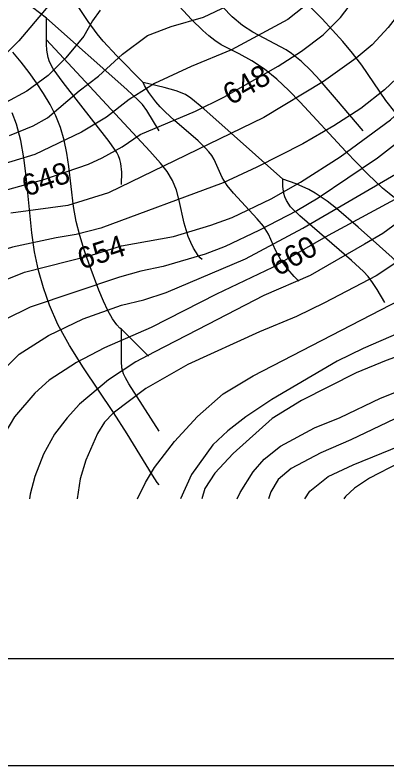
# Model space of a CAD drawing. Extents: x -709584 to -702006, y -1161789 to -1157496.
# Drawn here: x -707401.6 to -707228.5, y -1161765.5 to -1161415.5 of the extents above; entities that cross this region are included whole.
import ezdxf

# ---------------------------------------------------------------- set-up
doc = ezdxf.new("R2010")
doc.units = 0
for name, color, linetype in [('120_vrstevnice hlavní', 7, 'Continuous'), ('121_vrstevnice hlavní_popis', 7, 'Continuous'), ('122_vrstevnice základní', 7, 'Continuous'), ('411_akumulovaný odtok', 7, 'Continuous'), ('800_mřížka', 7, 'Continuous')]:
    doc.layers.add(name, color=color, linetype=linetype)

msp = doc.modelspace()

# ---------------------------------------------------------------- linework, layer by layer
at = {"layer": '120_vrstevnice hlavní'}
for points in [[(-707305.24, -1161226.39), (-707300.9, -1161235.06), (-707298.3, -1161243.74), (-707298.01, -1161248.08), (-707299.17, -1161256.76), (-707304.38, -1161282.8), (-707306.98, -1161304.49), (-707308.43, -1161326.19), (-707310.31, -1161339.21), (-707312.62, -1161344.85), (-707319.56, -1161352.23), (-707339.09, -1161369.44), (-707355.73, -1161379.27), (-707367.32, -1161386.86), (-707387.11, -1161412.54), (-707399.84, -1161427.58), (-707409.1, -1161436.7)], [(-707205.73, -1161356.56), (-707207.46, -1161373.92), (-707209.06, -1161382.6), (-707214.41, -1161399.96), (-707221.35, -1161412.98), (-707227.86, -1161421.37), (-707235.38, -1161429.47), (-707242.76, -1161435.69), (-707257.95, -1161446.53), (-707285.86, -1161463.31), (-707358.18, -1161498.46), (-707376.99, -1161504.25), (-707403.6, -1161507.86)], [(-707038.52, -1161401.26), (-707051.83, -1161415.58), (-707063.83, -1161430.04), (-707075.26, -1161445.52), (-707102.45, -1161485.88), (-707108.67, -1161493.83), (-707136.59, -1161524.79), (-707150.19, -1161537.95), (-707166.82, -1161550.24), (-707180.27, -1161557.77), (-707197.63, -1161565.14), (-707228.87, -1161576.57), (-707242.76, -1161582.21), (-707268.21, -1161595.23), (-707281.96, -1161603.62), (-707300.04, -1161619.96), (-707308.57, -1161629.07), (-707313.2, -1161636.16), (-707314.69, -1161641.03)], [(-707221.06, -1161499.47), (-707255.78, -1161518.28), (-707281.81, -1161533.18), (-707307.85, -1161545.61), (-707338.22, -1161561.09), (-707359.92, -1161570.64), (-707372.94, -1161577.44), (-707385.67, -1161585.68), (-707392.46, -1161591.76), (-707401.87, -1161602.75), (-707407.94, -1161613.02), (-707412.57, -1161623.58), (-707417.34, -1161641.02)]]:
    msp.add_lwpolyline(points, dxfattribs=at)
at = {"layer": '122_vrstevnice základní'}
for points in [[(-707293.38, -1161132.66), (-707262.14, -1161159.56), (-707218.02, -1161190.66), (-707208.91, -1161198.32), (-707197.2, -1161209.9), (-707183.31, -1161225.81), (-707178.54, -1161232.61), (-707173.33, -1161243.45), (-707170.87, -1161250.4), (-707168.12, -1161261.24), (-707167.25, -1161275.56), (-707167.25, -1161287.14), (-707168.56, -1161298.71), (-707171.01, -1161311.15), (-707178.97, -1161340.65), (-707188.23, -1161382.31), (-707199.08, -1161408.93), (-707206.16, -1161422.23), (-707211.51, -1161430.77), (-707224.1, -1161445.09), (-707229.59, -1161450.44)], [(-707243.92, -1161304.2), (-707247.1, -1161316.35), (-707249.41, -1161340.94), (-707249.84, -1161369.29), (-707250.42, -1161377.39), (-707253.32, -1161390.27), (-707254.47, -1161394.75), (-707258.96, -1161403.28), (-707264.17, -1161409.36), (-707274.58, -1161417.61), (-707300.91, -1161431.78), (-707319.56, -1161439.45), (-707336.63, -1161447.4), (-707348.49, -1161454.92), (-707359.05, -1161463.17), (-707370.62, -1161470.11), (-707392.46, -1161480.53), (-707414.02, -1161487.03)], [(-707071.21, -1161369), (-707080.76, -1161380.29), (-707091.89, -1161395.91), (-707094.64, -1161399.38), (-707100.86, -1161408.35), (-707110.7, -1161420.06), (-707132.1, -1161448.12), (-707146.42, -1161465.05), (-707158.29, -1161477.92), (-707167.11, -1161486.46), (-707196.91, -1161511.91), (-707210.36, -1161521.75), (-707233.5, -1161537.08), (-707257.51, -1161549.67), (-707270.53, -1161556.03), (-707287.89, -1161563.12), (-707321.16, -1161578.45), (-707340.68, -1161589.59), (-707355.87, -1161601.01), (-707359.92, -1161605.35), (-707363.25, -1161610.56), (-707368.74, -1161623), (-707371.35, -1161631.68), (-707372.76, -1161641.02)], [(-707011.33, -1161366.11), (-707031.87, -1161380.29), (-707043.44, -1161390.85), (-707058.62, -1161407.19), (-707086.98, -1161443.21), (-707112.58, -1161477.2), (-707115.76, -1161482.12), (-707133.26, -1161504.54), (-707145.27, -1161517.55), (-707155.25, -1161526.09), (-707176.8, -1161541.71), (-707203.12, -1161555.16), (-707239.58, -1161570.93), (-707251.73, -1161576.86), (-707282.1, -1161594.65), (-707294.25, -1161602.75), (-707302.5, -1161609.26), (-707309.58, -1161615.91), (-707319.42, -1161629.65), (-707324.54, -1161641.03)], [(-707156.84, -1161393.59), (-707171.45, -1161417.46), (-707190.83, -1161444.36), (-707200.52, -1161455.21), (-707213.97, -1161467.51), (-707232.92, -1161482.26), (-707260.55, -1161500.92), (-707270.39, -1161506.71), (-707288.18, -1161515.96), (-707303.8, -1161523.34), (-707313.06, -1161526.96), (-707332.73, -1161532.74), (-707343.14, -1161534.91), (-707352.98, -1161537.66), (-707394.64, -1161551.69), (-707406.21, -1161557.48)], [(-707426.46, -1161502.8), (-707388.27, -1161492.24), (-707367.44, -1161485.01), (-707361.08, -1161482.12), (-707351.82, -1161476.91), (-707343.43, -1161471.27), (-707317.54, -1161460.28), (-707304.38, -1161453.77), (-707279.06, -1161439.3), (-707268.21, -1161432.36), (-707258.23, -1161424.69), (-707250.14, -1161416.74), (-707241.02, -1161404.59)], [(-707331.28, -1161544.89), (-707294.4, -1161529.13), (-707267.64, -1161514.81), (-707224.53, -1161489.64), (-707211.8, -1161480.96), (-707190.11, -1161462.45), (-707175.93, -1161447.11), (-707161.03, -1161426.28), (-707147.29, -1161405.74)], [(-707361.94, -1161413.27), (-707365.56, -1161418.18), (-707369.61, -1161425.42), (-707378, -1161435.54), (-707386.25, -1161443.64), (-707396.08, -1161451.02), (-707405.92, -1161456.23)], [(-707404.18, -1161471.7), (-707393.19, -1161467.22), (-707386.53, -1161463.46), (-707371.78, -1161450.87), (-707362.81, -1161444.07), (-707351.53, -1161433.8), (-707339.96, -1161425.13), (-707328.97, -1161420.93), (-707313.92, -1161416.45), (-707302.64, -1161411.24)], [(-707310.45, -1161513.5), (-707300.62, -1161509.89), (-707282.39, -1161501.21), (-707268.79, -1161493.4), (-707250.28, -1161481.68), (-707226.85, -1161464.32), (-707216, -1161454.49), (-707202.69, -1161439.88), (-707190.25, -1161423.97), (-707181.28, -1161411.24)], [(-706865.5, -1161417.74), (-706890.51, -1161419.02), (-706903.13, -1161418.91), (-706956.94, -1161416.3), (-706977.77, -1161418.18), (-706988.18, -1161420.35), (-706995.13, -1161422.52), (-707003.81, -1161427.3), (-707013.64, -1161434.53), (-707020.44, -1161440.75), (-707026.37, -1161447.4), (-707040.98, -1161468.52), (-707052.12, -1161487.03), (-707073.23, -1161515.96), (-707093.77, -1161539.4), (-707125.45, -1161567.89), (-707167.69, -1161596.96), (-707177.67, -1161602.75), (-707222.8, -1161624.16), (-707236.68, -1161631.39), (-707243.63, -1161636.02), (-707247.82, -1161639.92), (-707248.61, -1161641.03)], [(-707298.27, -1161641.03), (-707296.85, -1161638.04), (-707290.78, -1161628.5), (-707285.72, -1161622.57), (-707278.05, -1161616.49), (-707262.29, -1161607.96), (-707250.28, -1161603.04), (-707231.48, -1161594.07), (-707197.63, -1161580.62), (-707178.68, -1161571.22), (-707160.74, -1161560.08), (-707144.11, -1161547.78), (-707129.07, -1161535.49), (-707111.42, -1161518.57), (-707097.54, -1161503.23), (-707084.81, -1161486.02), (-707056.6, -1161443.64), (-707046.04, -1161429.9), (-707034.76, -1161418.04)], [(-707030.13, -1161426.28), (-707043.29, -1161439.16), (-707059.06, -1161461.14), (-707081.19, -1161493.54), (-707094.79, -1161511.77), (-707106.94, -1161525.94), (-707128.92, -1161546.63), (-707145.56, -1161560.51), (-707153.51, -1161566.3), (-707174.63, -1161579.03), (-707191.26, -1161587.71), (-707245.36, -1161613.45), (-707259.25, -1161619.53), (-707273.13, -1161626.91), (-707279.06, -1161631.97), (-707282.54, -1161637.75), (-707283.65, -1161641.03)], [(-707134.42, -1161430.62), (-707147.87, -1161447.98), (-707157.27, -1161458.97), (-707167.69, -1161469.82), (-707191.99, -1161491.23), (-707204.57, -1161500.2), (-707220.48, -1161510.03), (-707230.46, -1161517.27), (-707239, -1161522.33), (-707264.17, -1161536.94), (-707285.86, -1161546.19), (-707311.9, -1161559.79), (-707336.78, -1161572.66), (-707345.46, -1161577.15), (-707358.04, -1161585.54), (-707371.64, -1161596.96), (-707377.42, -1161603.33), (-707383.21, -1161610.85), (-707388.42, -1161620.25), (-707392.46, -1161630.67), (-707394.63, -1161638.91), (-707394.9, -1161641.02)], [(-707266.71, -1161641.03), (-707264.45, -1161637.47), (-707255.78, -1161630.67), (-707244.2, -1161625.17), (-707217.59, -1161614.32), (-707185.77, -1161598.27), (-707165.81, -1161586.98), (-707149.75, -1161576.28), (-707116.77, -1161546.77), (-707107.66, -1161537.95), (-707096.52, -1161525.8), (-707083.79, -1161509.6), (-707079.31, -1161504.82), (-707057.76, -1161475.17), (-707053.71, -1161468.23), (-707034.76, -1161442.05)], [(-707229.59, -1161450.44), (-707240.59, -1161459.12), (-707253.17, -1161467.22), (-707267.64, -1161475.61), (-707289.04, -1161486.46), (-707304.67, -1161493.69), (-707361.66, -1161514.81), (-707373.23, -1161517.84), (-707382.48, -1161519.29), (-707402.73, -1161523.77), (-707416.33, -1161527.97), (-707424.58, -1161531.58), (-707436.87, -1161540.26), (-707442.8, -1161545.47), (-707454.66, -1161559.65), (-707459.87, -1161567.6), (-707471.01, -1161589.01), (-707475.35, -1161601.01), (-707479.98, -1161628.5), (-707481.28, -1161640.5), (-707481.26, -1161641.02)], [(-707465.55, -1161641.02), (-707463.92, -1161623.58), (-707461.17, -1161612.01), (-707451.05, -1161587.71), (-707444.25, -1161574.98), (-707438.32, -1161565.43), (-707427.76, -1161552.85), (-707421.25, -1161547.5), (-707410.11, -1161540.55), (-707397.24, -1161535.34), (-707366, -1161527.39), (-707352.11, -1161523.05), (-707327.81, -1161518.71), (-707310.45, -1161513.5)], [(-707344.63, -1161641.03), (-707340.83, -1161633.42), (-707336.63, -1161626.47), (-707327.38, -1161614.32), (-707316.67, -1161602.61), (-707304.81, -1161592.05), (-707290.78, -1161583.66), (-707208.48, -1161541.13), (-707199.37, -1161535.92)], [(-707435.44, -1161641.02), (-707433.25, -1161630.52), (-707427.61, -1161614.32), (-707418.79, -1161595.81), (-707410.55, -1161584.38), (-707399.7, -1161573.53), (-707386.1, -1161564.85), (-707369.9, -1161557.04), (-707352.11, -1161550.68), (-707341.7, -1161548.22), (-707331.28, -1161544.89)]]:
    msp.add_lwpolyline(points, dxfattribs=at)
at = {"layer": '411_akumulovaný odtok'}
for p, q in [((-707386.99, -1161427), (-707386.99, -1161417)), ((-707339.49, -1161574.5), (-707351.99, -1161562))]:
    msp.add_line(p, q, dxfattribs=at)
for points in [[(-707341.99, -1161447), (-707354.31, -1161434.55), (-707360.58, -1161427.69), (-707363.41, -1161424.33), (-707367.64, -1161418.58), (-707376.23, -1161405.39), (-707380.37, -1161400.23), (-707382.75, -1161397.68), (-707387.77, -1161392.77), (-707411.46, -1161371.5), (-707416.52, -1161366.56), (-707421.34, -1161361.37), (-707432.82, -1161347.84), (-707461.99, -1161312)], [(-707239.49, -1161469.5), (-707251.9, -1161454.85), (-707259.61, -1161445.99), (-707263.89, -1161441.4), (-707268.27, -1161437.17), (-707272.99, -1161433.39), (-707275.43, -1161431.81), (-707290.93, -1161423.53), (-707295.79, -1161420.37), (-707300.49, -1161416.3), (-707313.5, -1161402.78), (-707315.81, -1161400.75), (-707318.24, -1161398.92), (-707323.1, -1161396.15), (-707333.44, -1161391.51), (-707335.96, -1161390.21), (-707347.21, -1161383.22), (-707350.51, -1161381.38), (-707353.83, -1161379.77), (-707357.1, -1161378.51), (-707360.14, -1161377.66), (-707364.98, -1161376.93), (-707366.99, -1161377)], [(-707386.99, -1161417), (-707396.72, -1161409.5), (-707403.6, -1161403.64)], [(-707221.99, -1161502), (-707222.33, -1161502.08), (-707223.09, -1161501.8), (-707224.95, -1161500.67), (-707227.47, -1161498.74), (-707230.5, -1161496.16), (-707237.41, -1161489.69), (-707247.68, -1161479.19), (-707268.85, -1161456.17), (-707274.23, -1161450.65), (-707279.81, -1161445.4), (-707285.51, -1161440.8), (-707291.33, -1161436.92), (-707297.34, -1161433.55), (-707305.67, -1161429.33), (-707308.62, -1161427.37), (-707311.44, -1161425.16), (-707314.17, -1161422.76), (-707319.43, -1161417.58), (-707334.74, -1161400.95)], [(-707224.84, -1161460.7), (-707229.03, -1161455.31), (-707240.22, -1161438.94), (-707244.48, -1161433.34), (-707249.01, -1161427.89), (-707258.64, -1161417.32), (-707268.76, -1161407.04)], [(-707334.49, -1161469.5), (-707340.26, -1161460.04), (-707342.3, -1161457.28), (-707344.28, -1161455.14), (-707349.64, -1161450.15), (-707386.99, -1161417)], [(-707351.99, -1161494.5), (-707351.98, -1161488.71), (-707352.41, -1161484.78), (-707352.85, -1161482.87), (-707353.47, -1161481.12), (-707354.22, -1161479.61), (-707357.77, -1161474.49), (-707379.26, -1161447.02), (-707383.94, -1161440.63), (-707385.59, -1161437.26), (-707386.22, -1161435.36), (-707386.85, -1161431.93), (-707387.03, -1161429.02), (-707386.99, -1161427)], [(-707314.49, -1161529.5), (-707315.46, -1161528.64), (-707316.36, -1161527.53), (-707318.52, -1161524.18), (-707319.79, -1161521.58), (-707320.96, -1161518.67), (-707322.87, -1161512.49), (-707325.19, -1161501.94), (-707326.46, -1161497.16), (-707328.25, -1161492.63), (-707330.8, -1161488.48), (-707333.84, -1161484.58), (-707338.82, -1161478.92), (-707386.99, -1161427)], [(-707351.99, -1161562), (-707352.77, -1161561.54), (-707354.23, -1161559.84), (-707356.18, -1161557.04), (-707358.38, -1161553.23), (-707360.5, -1161548.83), (-707362.62, -1161543.77), (-707367.12, -1161531.66), (-707369.4, -1161524.92), (-707371.45, -1161518.2), (-707373.11, -1161511.71), (-707374.4, -1161504.82), (-707376.65, -1161486.08), (-707377.58, -1161479.93), (-707378.82, -1161473.89), (-707380.52, -1161468), (-707382.69, -1161462.57), (-707385.32, -1161457.29), (-707388.3, -1161452.15), (-707391.56, -1161447.13), (-707395.04, -1161442.23), (-707398.74, -1161437.45), (-707402.65, -1161432.81)], [(-707276.99, -1161492), (-707313.66, -1161459.29), (-707319.72, -1161454.3), (-707322.32, -1161452.63), (-707326.6, -1161450.84), (-707332.2, -1161449.29), (-707341.99, -1161447)], [(-707269.49, -1161539.5), (-707271.69, -1161537.33), (-707274.65, -1161533.96), (-707277.86, -1161529.65), (-707280.41, -1161525.15), (-707283.6, -1161517.67), (-707286.01, -1161513.95), (-707288.92, -1161510.44), (-707299.99, -1161498.52), (-707302.83, -1161494.98), (-707305.19, -1161491.26), (-707308.87, -1161482.89), (-707310.07, -1161481), (-707311.47, -1161479.21), (-707313.01, -1161477.49), (-707316.38, -1161474.19), (-707327.45, -1161464.66), (-707331.77, -1161460.62), (-707333.99, -1161458.32), (-707336.09, -1161455.95), (-707339.39, -1161451.59), (-707341.37, -1161448.35), (-707341.99, -1161447)], [(-707334.49, -1161634.5), (-707335.42, -1161633.4), (-707337.7, -1161630.04), (-707349.43, -1161610.64), (-707355.78, -1161600.79), (-707369.72, -1161579.91), (-707376.22, -1161569.57), (-707381.63, -1161559.76), (-707385.56, -1161550.71), (-707388.42, -1161542.72), (-707390.77, -1161534.55), (-707392.54, -1161525.84), (-707393.8, -1161517), (-707396.42, -1161490.58), (-707397.47, -1161482.12), (-707398.89, -1161474.02), (-707400.9, -1161466.41), (-707402.99, -1161461.09)], [(-707229.49, -1161549.5), (-707233.09, -1161543.41), (-707235.18, -1161540.19), (-707237.3, -1161537.34), (-707239.38, -1161535.1), (-707244.96, -1161529.98), (-707269.04, -1161509.03), (-707273.39, -1161504.87), (-707275.32, -1161501.99), (-707276.05, -1161500.31), (-707276.53, -1161498.64), (-707276.98, -1161495.43), (-707276.99, -1161492)], [(-707184.49, -1161584.5), (-707215.96, -1161540.38), (-707220.73, -1161534.32), (-707226.09, -1161528.6), (-707231.92, -1161523.18), (-707241.89, -1161514.39), (-707251.95, -1161505.72), (-707256.29, -1161502.25), (-707261.84, -1161498.55), (-707264.87, -1161496.86), (-707270.69, -1161494.2), (-707276.99, -1161492)], [(-707334.49, -1161609.5), (-707348.68, -1161587.35), (-707350.25, -1161584.65), (-707351.12, -1161582.8), (-707351.85, -1161579.97), (-707352.08, -1161577.03), (-707351.99, -1161562)]]:
    msp.add_lwpolyline(points, dxfattribs=at)
at = {"layer": '800_mřížka'}
for points in [[(-702006.48, -1161765.53), (-709584.12, -1161765.53), (-709584.12, -1157496.46), (-702006.48, -1157496.46)], [(-702056.48, -1161715.53), (-709534.12, -1161715.53), (-709534.12, -1157546.46), (-702056.48, -1157546.46)]]:
    msp.add_lwpolyline(points, close=True, dxfattribs=at)

# ---------------------------------------------------------------- texts
at = {"layer": '121_vrstevnice hlavní_popis'}
for s, rotation, p in [('648', 29.7725, (-707301.17, -1161457.78)), ('648', 18.5406, (-707396.36, -1161500.25)), ('654', 18.1825, (-707370.56, -1161534.21)), ('660', 29.9814, (-707279.18, -1161537.55))]:
    msp.add_text(s, height=10, rotation=rotation, dxfattribs=at).set_placement(p)

doc.saveas('drawing.dxf')
